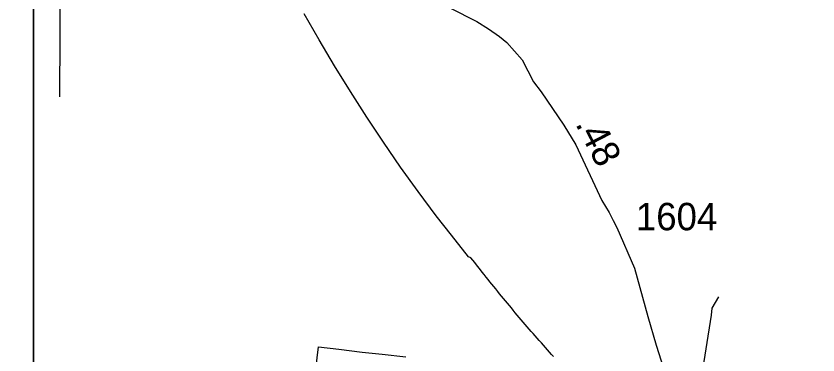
# Model space of a CAD drawing. Extents: x 2220236 to 2384410, y 720751 to 894131.
# Drawn here: x 2329728 to 2333388, y 819633 to 821177 of the extents above; entities that cross this region are included whole.
import ezdxf

# ---------------------------------------------------------------- set-up
doc = ezdxf.new("R2010")
doc.units = 0
doc.layers.add('Default', color=7, linetype='Continuous')

msp = doc.modelspace()

# ---------------------------------------------------------------- linework, layer by layer
at = {"layer": 'Default'}
for points in [[(2329807.7, 835464.4), (2346103.7, 835464.4), (2346103.7, 816974.9), (2329807.7, 816974.9), (2329807.7, 835464.4)], [(2329927.2, 820809.5), (2329933, 821649.9), (2329907, 821691.6), (2329913.9, 821800.1), (2329786, 822116.5), (2329799.9, 822333.8), (2329716, 822405.8), (2329373, 822578.8), (2329086.9, 822806.8), (2328977, 822966.3), (2328916.9, 823121.5), (2328861, 823696.8), (2328843.9, 823761.7), (2328647.9, 824111.5), (2328224.9, 824731), (2328082, 824895.8), (2327880, 825068), (2327777.9, 825234.5), (2327743, 825449.6)], [(2325398.9, 823881.8), (2329807.7, 823881.8), (2329807.7, 815539.8), (2325398.9, 815539.8), (2325398.9, 823881.8)], [(2331590.2, 821249.6), (2331707.7, 821214.3), (2331831.6, 821152.7), (2331883.8, 821119.4), (2331934.3, 821083.9), (2331968.4, 821056.3), (2332037.3, 820977), (2332090.4, 820877.6), (2332124.8, 820832), (2332227.6, 820679.2), (2332282.7, 820589.8), (2332401.5, 820336.8), (2332434.6, 820282.3), (2332452.8, 820245.9), (2332470.7, 820214), (2332551.1, 820028.4), (2332610.9, 819807.8), (2332650.2, 819678.1), (2332695.9, 819534.8), (2332743.7, 819372.6), (2332766.8, 819319.7), (2332798.6, 819268.1)], [(2332181.5, 819625.2), (2332172, 819635.6), (2332162.8, 819646), (2332153.5, 819656.4), (2332144, 819666.9), (2332134.8, 819677.3), (2332125.5, 819687.8), (2332116.2, 819698.2), (2332107, 819708.8), (2332097.8, 819719.3), (2332088.5, 819729.9), (2332079.2, 819740.4), (2332070.2, 819751), (2332061, 819761.6), (2332051.8, 819772.2), (2332042.8, 819782.8), (2332033.8, 819793.5), (2332024.5, 819804.1), (2332015.5, 819814.8), (2332006.5, 819825.5), (2331997.5, 819836.2), (2331988.5, 819846.9), (2331979.5, 819857.7), (2331970.5, 819868.5), (2331961.8, 819879.2), (2331952.8, 819890.1), (2331943.8, 819900.9), (2331935, 819911.7), (2331926.2, 819922.6), (2331917.2, 819933.4), (2331908.5, 819944.3), (2331899.8, 819955.2), (2331891, 819966.1), (2331882.2, 819977.1), (2331873.5, 819988), (2331864.8, 819998.9), (2331856, 820009.9), (2331847.5, 820020.9), (2331830, 820042.9), (2331821.5, 820054), (2331813, 820065.1), (2331804.2, 820076.1), (2331792.5, 820079.2), (2331715, 820178.3), (2331645.8, 820266.5), (2331563.5, 820376.9), (2331483.2, 820488.8), (2331405, 820602.1), (2331328.5, 820716.7), (2331254.2, 820832.6), (2331181.8, 820949.8), (2331111.5, 821068.2), (2331043.2, 821187.9)], [(2332181.5, 819625.2), (2332172, 819635.6), (2332162.8, 819646), (2332153.5, 819656.4), (2332144, 819666.9), (2332134.8, 819677.3), (2332125.5, 819687.8), (2332116.2, 819698.2), (2332107, 819708.8), (2332097.8, 819719.3), (2332088.5, 819729.9), (2332079.2, 819740.4), (2332070.2, 819751), (2332061, 819761.6), (2332051.8, 819772.2), (2332042.8, 819782.8), (2332033.8, 819793.5), (2332024.5, 819804.1), (2332015.5, 819814.8), (2332006.5, 819825.5), (2331997.5, 819836.2), (2331988.5, 819846.9), (2331979.5, 819857.7), (2331970.5, 819868.5), (2331961.8, 819879.2), (2331952.8, 819890.1), (2331943.8, 819900.9), (2331935, 819911.7), (2331926.2, 819922.6), (2331917.2, 819933.4), (2331908.5, 819944.3), (2331899.8, 819955.2), (2331891, 819966.1), (2331882.2, 819977.1), (2331873.5, 819988), (2331864.8, 819998.9), (2331856, 820009.9), (2331847.5, 820020.9), (2331830, 820042.9), (2331821.5, 820054), (2331813, 820065.1), (2331804.2, 820076.1), (2331792.5, 820079.2), (2331715, 820178.3), (2331645.8, 820266.5), (2331563.5, 820376.9), (2331483.2, 820488.8), (2331405, 820602.1), (2331328.5, 820716.7), (2331254.2, 820832.6), (2331181.8, 820949.8), (2331111.5, 821068.2), (2331043.2, 821187.9)], [(2332934.6, 819897.7), (2332903.2, 819846.5), (2332899.9, 819813.4), (2332856.9, 819535.5), (2332798.6, 819268.1)], [(2331085.5, 819482.1), (2331109, 819669.9), (2331201.8, 819659.9), (2331307.2, 819646), (2331398.2, 819636.1), (2331507.5, 819624.3)], [(2331085.5, 819482.1), (2331109, 819669.9), (2331201.8, 819659.9), (2331307.2, 819646), (2331398.2, 819636.1), (2331507.5, 819624.3)]]:
    msp.add_lwpolyline(points, dxfattribs=at)

# ---------------------------------------------------------------- texts
msp.add_text('.48', height=125, rotation=297.3523, dxfattribs=at).set_placement((2332278.7, 820686.2))
msp.add_text('1604', height=125, dxfattribs=at).set_placement((2332556.8, 820200.9))

doc.saveas('drawing.dxf')
